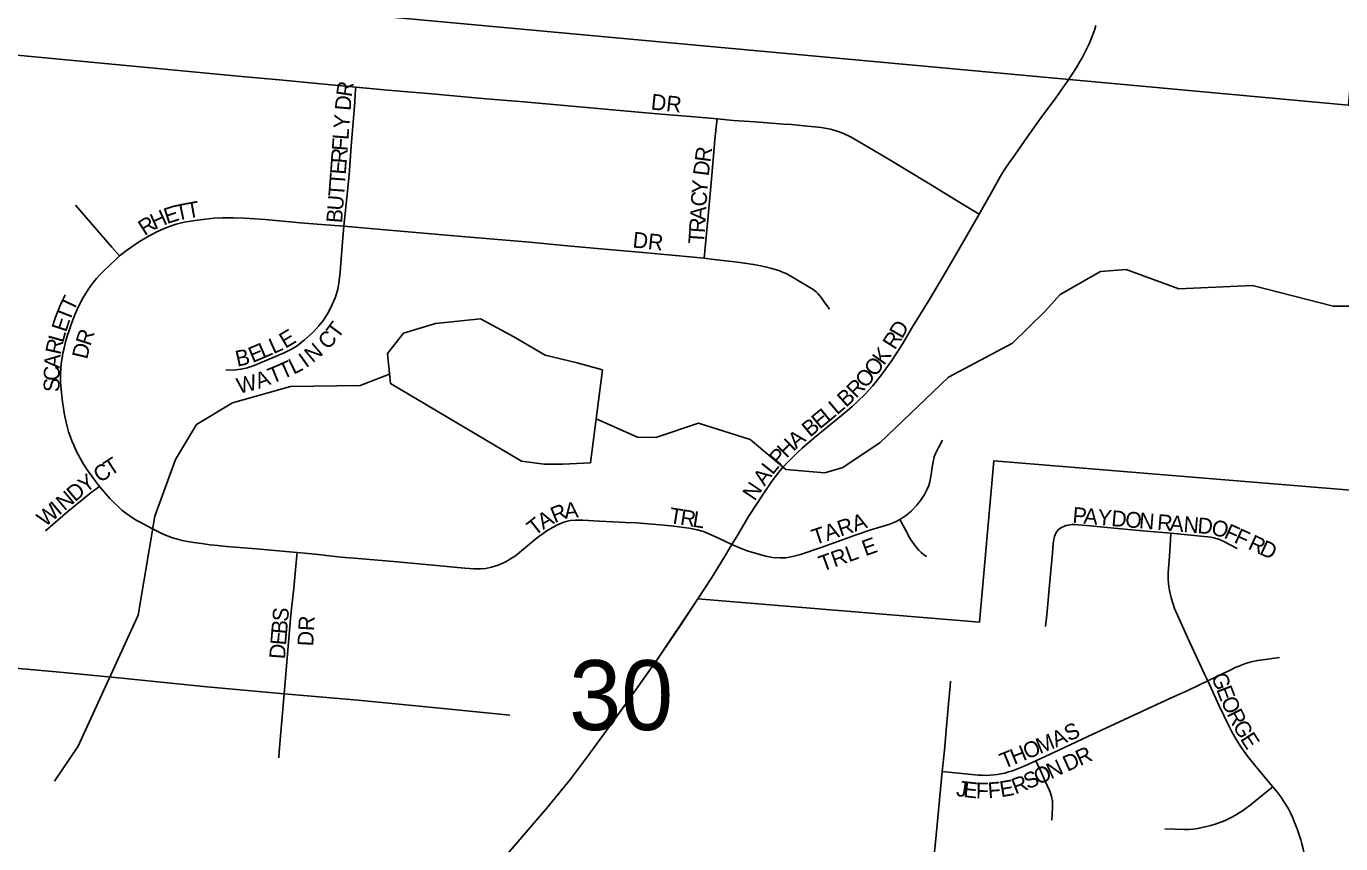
# Model space of a CAD drawing. Extents: x 1410790 to 1770854, y 448063 to 770588.
# Drawn here: x 1533981 to 1538135, y 621354 to 623939 of the extents above; entities that cross this region are included whole.
import ezdxf

# ---------------------------------------------------------------- set-up
doc = ezdxf.new("R2010")
doc.units = 0
for name, color, linetype in [('GM_X_City_Street', 7, 'Continuous'), ('GM_X_City_Street_Text', 7, 'Continuous'), ('GM_X_Corporation', 7, 'Continuous'), ('GM_X_County_Road', 7, 'Continuous'), ('GM_X_Minor_Lake', 7, 'Continuous'), ('GM_X_Minor_River', 7, 'Continuous'), ('GM_X_Section', 7, 'Continuous'), ('GM_X_Section_Text', 7, 'Continuous'), ('GM_X_Township_Subdivision', 7, 'Continuous'), ('GM_X_Township_Subdivision_Text', 7, 'Continuous')]:
    doc.layers.add(name, color=color, linetype=linetype)

msp = doc.modelspace()

# ---------------------------------------------------------------- linework, layer by layer
at = {"layer": 'GM_X_City_Street'}
for points in [[(1536992.5, 623345.4), (1537032.3, 623416.1), (1537049.2, 623446), (1537060.5, 623465.1), (1537072.3, 623484.2), (1537087.9, 623507.2), (1537106.1, 623533.7), (1537144.7, 623588.8), (1537189, 623650.4), (1537234.6, 623712.9), (1537271.5, 623765.9), (1537286.7, 623787.6), (1537300.1, 623809.3), (1537310.1, 623825.4), (1537318.3, 623839.7), (1537326.6, 623855.7), (1537333.1, 623869.2), (1537340, 623883.1), (1537346.8, 623899.1), (1537352.2, 623913), (1537356.8, 623926.5), (1537361.7, 623941.7)], [(1533717.1, 623867.2), (1533790.7, 623861.2), (1533918.7, 623850.8), (1534363.3, 623809.2), (1534651.4, 623781.4), (1534792.4, 623768.2), (1534900.6, 623758), (1535022.8, 623746.5)], [(1534985, 623306.8), (1534996.7, 623417.3), (1535001.5, 623468.9), (1535008.5, 623559.8), (1535013.4, 623623.3), (1535017.2, 623673.4), (1535019.3, 623700.6), (1535021.2, 623725.2), (1535022.8, 623746.5)], [(1535022.8, 623746.5), (1535112.2, 623738.4), (1535186.4, 623732.2), (1535251.4, 623726.2), (1535434.7, 623710.1), (1535553.9, 623699.7), (1535916.7, 623668), (1535987.5, 623661.7), (1536080.5, 623653.4), (1536164.4, 623646)], [(1536123.2, 623205.3), (1536126.6, 623240), (1536135.1, 623328.2), (1536146.7, 623455.9), (1536157.9, 623580.3), (1536161.8, 623619.7), (1536164.4, 623646)], [(1536164.4, 623646), (1536216.8, 623641.5), (1536283.9, 623636.8), (1536361.5, 623631.1), (1536374.5, 623630.1), (1536400.1, 623628), (1536429.3, 623625.6), (1536493.9, 623618.7), (1536522.5, 623613.8), (1536544, 623607.9), (1536561.9, 623600.9), (1536588, 623588.2), (1536638.9, 623559.1), (1536697.8, 623523.8), (1536835.5, 623440.8), (1536880.4, 623413.7), (1536961.6, 623364.2), (1536992.5, 623345.4)], [(1534276.2, 623212.8), (1534252, 623240.6), (1534170.9, 623334.1), (1534136.6, 623373.4)], [(1534276.2, 623212.8), (1534298.4, 623230.1), (1534336, 623255.9), (1534369.4, 623276.2), (1534398.2, 623291), (1534428, 623303.9), (1534455.5, 623313.2), (1534480.6, 623319.4), (1534522.3, 623326.1), (1534574.1, 623332.1), (1534600, 623333.7), (1534635.9, 623333.4), (1534671.4, 623332.2), (1534736.7, 623327.6), (1534847.8, 623317.4), (1534914.1, 623312.2), (1534985, 623306.8)], [(1536211.4, 622300.6), (1536230.2, 622331.4), (1536264.1, 622389.1), (1536318.1, 622472.3), (1536334.4, 622495.5), (1536341.8, 622505.9), (1536348.7, 622515), (1536360, 622529.3), (1536373.5, 622545.8), (1536388.7, 622561.9), (1536404.7, 622578), (1536418.6, 622591.4), (1536433.8, 622605.3), (1536471.5, 622637.4), (1536546.6, 622698.6), (1536569.6, 622718.1), (1536591, 622736.7), (1536609.6, 622753.7), (1536631, 622775), (1536655.3, 622801.4), (1536684.4, 622836.5), (1536716.5, 622881.7), (1536751.1, 622936), (1536779.3, 622982.9), (1536806.6, 623028.1), (1536833.5, 623072.3), (1536890.8, 623167.4), (1536944.6, 623260.2), (1536992.5, 623345.4)], [(1534611.6, 622851.2), (1534643.4, 622852.5), (1534660, 622854.8), (1534676.6, 622858.4), (1534701.7, 622866.9), (1534741.4, 622883.7), (1534796.2, 622906.3), (1534820.1, 622918.3), (1534837.3, 622929), (1534860.8, 622947.5), (1534888, 622971.9), (1534906.3, 622991.4), (1534920.7, 623009.9), (1534933.4, 623029.6), (1534944.4, 623050.2), (1534957.5, 623080.8), (1534964.7, 623103.2), (1534969.7, 623126.1), (1534973.9, 623162.3), (1534982.2, 623270.2), (1534985, 623306.8)], [(1534985, 623306.8), (1535104.3, 623296.6), (1535285.6, 623281.1), (1535383.5, 623272.1), (1535573, 623255.9), (1535680.7, 623246.1), (1535785.2, 623236.7), (1535857, 623230.4), (1535918.3, 623224.7), (1536033.2, 623213.8), (1536123.2, 623205.3)], [(1534212.7, 622484), (1534200.4, 622500.4), (1534188.6, 622516), (1534179.9, 622527.8), (1534171.3, 622540.1), (1534162.2, 622554.8), (1534151.6, 622573.3), (1534139.6, 622596.3), (1534131.2, 622614.3), (1534125.1, 622628.5), (1534119.7, 622642.8), (1534115.3, 622656.3), (1534110.4, 622673.7), (1534106.2, 622690.9), (1534101.3, 622715.9), (1534099.7, 622725.3), (1534097.3, 622744.1), (1534095.1, 622760.2), (1534092.5, 622780.5), (1534091.4, 622792.9), (1534090.5, 622802.4), (1534089.7, 622814.5), (1534089.5, 622825.2), (1534089.7, 622840.6), (1534090.4, 622857), (1534091.9, 622872.7), (1534094.4, 622889.2), (1534097.3, 622905.7), (1534100.7, 622921.2), (1534105.7, 622941.3), (1534111, 622959), (1534116.5, 622976.9), (1534121.8, 622993.1), (1534128.5, 623011.3), (1534134.9, 623026.4), (1534142.3, 623043), (1534151.2, 623061.9), (1534160, 623078.9), (1534168.3, 623093.1), (1534177, 623106.7), (1534184.1, 623117.6), (1534193.7, 623130.2), (1534203.2, 623141.6), (1534214.8, 623154.3), (1534225, 623164.9), (1534248.2, 623187), (1534262.4, 623200), (1534276.2, 623212.8)], [(1536123.2, 623205.3), (1536153.9, 623201.7), (1536183.2, 623198.4), (1536220.8, 623194.1), (1536251.2, 623190), (1536279.8, 623185.8), (1536302.5, 623181.3), (1536321, 623177.4), (1536337.3, 623173.3), (1536352.5, 623168.6), (1536364.8, 623164.3), (1536373.5, 623161), (1536382.6, 623157), (1536395.5, 623150.2), (1536408.5, 623142.6), (1536467.8, 623106.5), (1536477.5, 623099.2), (1536483.4, 623093.8), (1536489.3, 623087.1), (1536493.7, 623081.3), (1536502.3, 623068.9), (1536512.6, 623055), (1536519.8, 623044.6)], [(1536741.7, 622379.6), (1536747.7, 622382.7), (1536763.5, 622393.5), (1536778.1, 622406), (1536796, 622424.4), (1536807.9, 622439.5), (1536819.8, 622458.4), (1536828.6, 622475.3), (1536833.4, 622486.9), (1536837, 622498.2), (1536840.5, 622515.1), (1536846.3, 622557.4), (1536848.2, 622566.8), (1536851, 622577.1), (1536855.6, 622589.9), (1536858.5, 622596.5), (1536863.1, 622605), (1536876.4, 622630.5)], [(1534042.7, 622344), (1534113, 622404.7), (1534186.8, 622464.3), (1534212.7, 622484)], [(1534837.3, 622275.1), (1534836.3, 622275.2), (1534708.9, 622286.6), (1534614.4, 622293.6), (1534586.3, 622296.7), (1534562.4, 622299.7), (1534535.7, 622303), (1534510.9, 622306.6), (1534490.6, 622310.2), (1534473.6, 622313.4), (1534459, 622317.1), (1534443.8, 622321.7), (1534430, 622326.5), (1534416.3, 622331.9), (1534398.8, 622340), (1534378.2, 622350.5), (1534343.4, 622369.9), (1534329.1, 622377.8), (1534313.8, 622387.2), (1534295.6, 622399.9), (1534283.9, 622409.4), (1534278.1, 622414.2), (1534270.5, 622421.2), (1534259.4, 622431.6), (1534252.4, 622438.5), (1534245.3, 622446.2), (1534212.7, 622484)], [(1536211.4, 622300.6), (1536167, 622321.5), (1536146.1, 622331.3), (1536121.3, 622341.5), (1536102.1, 622347), (1536076, 622352), (1536027.2, 622358), (1535997.5, 622361.3), (1535958.9, 622364.7), (1535910.3, 622368.4), (1535874.7, 622370.4), (1535835.3, 622372), (1535792.9, 622374.5), (1535740.4, 622377.4), (1535717.1, 622377.2), (1535700.2, 622375.8), (1535683.6, 622371.9), (1535664.7, 622364.7), (1535644, 622354), (1535626.7, 622343.5), (1535611.1, 622332.4), (1535602.7, 622326.3), (1535585.2, 622312.8), (1535527.2, 622264.7), (1535512.1, 622254.8), (1535495.1, 622245), (1535484, 622239.8), (1535472.6, 622235), (1535451.8, 622228.4), (1535434.1, 622224.6), (1535417.1, 622223.2), (1535397.3, 622223.2), (1535367.5, 622225.6), (1535343.8, 622228.1), (1535311.1, 622231.1), (1535255.8, 622235.8), (1535141.6, 622246.2), (1535030.8, 622255.8), (1534976, 622260.3), (1534894.9, 622269.4), (1534837.3, 622275.1)], [(1536211.4, 622300.6), (1536240.9, 622287.3), (1536262.8, 622279.3), (1536318.2, 622263.6), (1536340.1, 622259.3), (1536362.4, 622257.8), (1536381.5, 622258.7), (1536403.3, 622262.1), (1536428, 622269), (1536493, 622291.1), (1536557.9, 622314.2), (1536607.6, 622331.5), (1536650.9, 622346.6), (1536707.1, 622363.8), (1536727.9, 622372.3), (1536741.7, 622379.6)], [(1536826, 622262.2), (1536820.6, 622265.8), (1536815.5, 622270), (1536809.5, 622275.3), (1536802.4, 622282.4), (1536794.9, 622291), (1536788.2, 622299.5), (1536780.2, 622310.7), (1536774, 622320.7), (1536758.6, 622348.9), (1536741.7, 622379.6)], [(1536104, 622128.1), (1536147.5, 622196.5), (1536187.7, 622261.6), (1536211.4, 622300.6)], [(1534796.3, 621828.5), (1534806.3, 621940.9), (1534818, 622077.9), (1534826.5, 622162.5), (1534834.3, 622243.9), (1534837.3, 622275.1)], [(1533560.4, 621944.2), (1533747.8, 621927.5), (1533934.8, 621909.8), (1534087.4, 621896.6), (1534283.6, 621877.6), (1534449, 621861), (1534553.5, 621850.4), (1534796.3, 621828.5)], [(1534779.8, 621626.2), (1534780.7, 621645.2), (1534785.4, 621706.4), (1534794.1, 621804.2), (1534796.3, 621828.5)], [(1534796.3, 621828.5), (1534918.2, 621817.9), (1535028.7, 621807.8), (1535298.8, 621781.9), (1535509.2, 621760.2)]]:
    msp.add_lwpolyline(points, dxfattribs=at)
at = {"layer": 'GM_X_Corporation'}
msp.add_lwpolyline([(1538205, 622468.5), (1537038.8, 622564.5), (1536993.4, 622054.6), (1536104, 622128.1), (1535975.9, 621937.6), (1535860.5, 621774.6), (1535755.5, 621629.4), (1535700.8, 621558.2), (1535663.2, 621512), (1535634.5, 621476.6), (1535625.3, 621465.3), (1535469.1, 621284.4), (1535391.4, 621195.2), (1535347.4, 621146.3), (1535332.5, 621129.7), (1535299.6, 621095.5), (1535268.7, 621063.4), (1535175.9, 620971.2), (1535052.2, 620851.6), (1534993.9, 620795.1), (1534555.9, 620373.9), (1534129.5, 619967.8), (1533069.7, 619016.2)], dxfattribs=at)
at = {"layer": 'GM_X_County_Road'}
msp.add_lwpolyline([(1534129.5, 619967.8), (1534227.3, 620061.4), (1534306.5, 620134.8), (1534358.9, 620184.3), (1534411, 620234.2), (1534545.5, 620363.9), (1534628.2, 620443.5), (1534804.4, 620615.1), (1534874, 620680), (1535011.1, 620811.6), (1535093.3, 620891.7), (1535169, 620964.3), (1535266.6, 621061.3), (1535332.5, 621129.7), (1535401.7, 621206.7), (1535489.4, 621307.8), (1535625.7, 621465.8), (1535700.8, 621558.2), (1535755.5, 621629.4), (1535824, 621723.6), (1535897, 621825.6), (1535975.9, 621937.6), (1536048, 622043.5), (1536104, 622128.1)], dxfattribs=at)
at = {"layer": 'GM_X_Minor_Lake'}
for points in [[(1535764.8, 622558.9), (1535676.6, 622554.8), (1535618.5, 622554.1), (1535546.6, 622563.7), (1535132.7, 622809.4), (1535122.5, 622904), (1535173.8, 622969.1), (1535274.5, 622999), (1535417, 623013.9), (1535522.1, 622957.5), (1535621.1, 622899.1), (1535722.8, 622874.9), (1535802.5, 622853.1)], [(1535764.8, 622558.9), (1535802.5, 622853.1)]]:
    msp.add_lwpolyline(points, dxfattribs=at)
at = {"layer": 'GM_X_Minor_River'}
for points in [[(1538167.8, 623054.5), (1538111.7, 623053.7), (1537856.5, 623119.4), (1537624, 623108.4), (1537456.9, 623170.2), (1537376.7, 623163.9), (1537249.1, 623090.5), (1537200, 623037.4), (1537098, 622937.3), (1536895.6, 622829.3), (1536679.4, 622623.3), (1536561.7, 622543.6), (1536505.3, 622526.8), (1536381.3, 622537.5), (1536268.9, 622632.2), (1536105.7, 622683.9), (1535970.6, 622638.7), (1535912.6, 622640), (1535782.6, 622697.7)], [(1535129.5, 622838.6), (1535036.4, 622803.5), (1534816, 622800.3), (1534632.8, 622748.1), (1534519.3, 622680.3), (1534453.1, 622569.4), (1534387.6, 622390.3), (1534335.5, 622076.4), (1534145.4, 621663.1), (1534071.1, 621552.4)]]:
    msp.add_lwpolyline(points, dxfattribs=at)
at = {"layer": 'GM_X_Section'}
for points in [[(1538608.3, 628894), (1538160.1, 623689.3), (1533518.9, 624117.7), (1532828.2, 624183.7), (1533261.2, 629430.7)], [(1533518.9, 624117.7), (1538160.1, 623689.3), (1538515.5, 623663.1), (1538237.3, 619727), (1533190.3, 620044.5)]]:
    msp.add_lwpolyline(points, close=True, dxfattribs=at)
at = {"layer": 'GM_X_Township_Subdivision'}
for points in [[(1537202.4, 622041.4), (1537206.7, 622078.3), (1537217.4, 622194.9), (1537224.3, 622273.3), (1537226.8, 622303.3), (1537227.6, 622309.3), (1537228.8, 622316.7), (1537229.7, 622320.9), (1537230.7, 622325.4), (1537232.5, 622330.6), (1537234.2, 622334.6), (1537236.8, 622339.3), (1537239.3, 622342.9), (1537242.5, 622346.5), (1537246.3, 622349.8), (1537250.5, 622352.6), (1537255.5, 622355.4), (1537260.7, 622357.7), (1537266.8, 622359.9), (1537274.4, 622361.9), (1537279.6, 622362.8), (1537285.9, 622363.2), (1537292.7, 622363.4), (1537332, 622360.7), (1537451.6, 622349.3), (1537521.4, 622342.9), (1537599, 622335.8)], [(1537715.6, 621869), (1537706.4, 621888.5), (1537657.6, 621992.9), (1537619.2, 622076.4), (1537610.5, 622098.2), (1537604.4, 622115.1), (1537599.5, 622131.2), (1537594, 622155.4), (1537591.8, 622167.6), (1537590.6, 622177.1), (1537589.7, 622189.3), (1537589.7, 622200.6), (1537590.2, 622211.3), (1537592.7, 622248.3), (1537596.4, 622296.5), (1537599, 622335.8)], [(1537599, 622335.8), (1537704.2, 622325.7), (1537715.1, 622324.5), (1537724.9, 622323.3), (1537730.1, 622322.1), (1537735.1, 622321.1), (1537741, 622319.6), (1537745.9, 622317.8), (1537751.8, 622315.9), (1537758.5, 622313.3), (1537764.1, 622310.6), (1537807.7, 622287.6)], [(1537715.6, 621869), (1537787.7, 621904.2), (1537802.2, 621910.9), (1537813.7, 621915.7), (1537824, 621919.7), (1537834.1, 621923.5), (1537841.5, 621926.1), (1537849.5, 621928.5), (1537857.1, 621930.4), (1537863, 621931.7), (1537873.1, 621933.5), (1537941.6, 621943.1)], [(1536876.2, 621582.1), (1536882.8, 621649.5), (1536889.4, 621724.7), (1536896.2, 621796.6), (1536901.4, 621852.1), (1536902.4, 621868.4)], [(1537172.3, 621616.6), (1537244.3, 621649.9), (1537336.3, 621692.9), (1537552.6, 621793.6), (1537597.1, 621814.7), (1537654.1, 621840.2), (1537715.6, 621869)], [(1537921, 621533.8), (1537867.4, 621598.1), (1537840.9, 621631.1), (1537820.1, 621660.1), (1537809.3, 621677), (1537799.4, 621693.2), (1537789.7, 621710), (1537782.4, 621724.7), (1537751.7, 621789.7), (1537715.6, 621869)], [(1536876.2, 621582.1), (1536905.9, 621579.3), (1536990.5, 621571.2), (1537003.2, 621570.5), (1537016.3, 621570.3), (1537027.2, 621570.7), (1537038.8, 621571.5), (1537049.2, 621572.9), (1537060.9, 621574.7), (1537073.7, 621577.6), (1537085.9, 621581.1), (1537098, 621585), (1537113.4, 621590.6), (1537129.5, 621597.4), (1537149.2, 621606), (1537172.3, 621616.6)], [(1537222.4, 621429.1), (1537224.9, 621468.4), (1537224.9, 621474.6), (1537224.9, 621479.6), (1537224.6, 621484.8), (1537224.2, 621489.4), (1537223.8, 621493.3), (1537222.9, 621497.6), (1537221, 621504.8), (1537219, 621511.1), (1537216.8, 621517.2), (1537214.8, 621522.7), (1537202.5, 621549.7), (1537186.3, 621585.6), (1537172.3, 621616.6)], [(1536828.3, 621085.1), (1536830.4, 621107.1), (1536847.5, 621284.4), (1536856.8, 621381.6), (1536876.2, 621582.1)], [(1537579.4, 621401.3), (1537641.9, 621399.2), (1537655.4, 621398.8), (1537668, 621399.9), (1537678.4, 621401), (1537687.3, 621402.8), (1537707, 621407), (1537725.3, 621411.9), (1537738.7, 621415.7), (1537750.2, 621419.8), (1537763, 621424.8), (1537774.2, 621429.9), (1537789.5, 621437.4), (1537803.1, 621444.8), (1537814.7, 621451.3), (1537825.4, 621458.3), (1537848.9, 621475.9), (1537889.7, 621508.6), (1537921, 621533.8)], [(1538037, 621103.8), (1538036, 621121.8), (1538031.9, 621197.1), (1538027.2, 621262.7), (1538022.7, 621302), (1538020.6, 621315.5), (1538018.5, 621327.6), (1538016.4, 621337.9), (1538012.8, 621354.1), (1538009.4, 621366.9), (1538003.3, 621385.4), (1537997.5, 621401.3), (1537989.8, 621421.4), (1537982.9, 621438.1), (1537976.8, 621451.3), (1537971.2, 621462), (1537962.9, 621476.5), (1537955.9, 621487.7), (1537945.7, 621502.1), (1537936.7, 621514.7), (1537921, 621533.8)]]:
    msp.add_lwpolyline(points, dxfattribs=at)

# ---------------------------------------------------------------- texts
at = {"layer": 'GM_X_City_Street_Text'}
for s, rotation, p in [('R', 81.1846, (1535009.6, 623713.7)), ('D', 85.318, (1535006.2, 623670.8)), ('DR', 353.9976, (1535953.7, 623676.1)), ('Y', 85.6676, (1535001.9, 623613.8)), ('F', 85.6652, (1534996.5, 623543.6)), ('L', 85.6693, (1534999.2, 623578.7)), ('R', 85.6751, (1534993.6, 623504.1)), ('R', 82.5586, (1536143.1, 623507.3)), ('E', 85.6639, (1534990.9, 623469)), ('D', 82.978, (1536137.8, 623463.7)), ('T', 85.6693, (1534988.2, 623433.9)), ('Y', 85.9533, (1536133.4, 623407.4)), ('T', 85.6639, (1534985.6, 623398.8)), ('C', 86.3322, (1536130.9, 623367.9)), ('E', 18.1714, (1534425.9, 623313.2)), ('T', 11.6931, (1534457.9, 623323.8)), ('T', 10.1338, (1534492.1, 623330.8)), ('U', 85.6683, (1534982.3, 623355)), ('R', 32.3697, (1534355.4, 623275.2)), ('H', 24.4241, (1534387.2, 623295.5)), ('B', 85.6739, (1534979.3, 623315.5)), ('R', 86.3322, (1536125.5, 623284.5)), ('A', 86.3255, (1536128.1, 623324)), ('DR', 353.9826, (1535896, 623239.9)), ('T', 86.3231, (1536123.3, 623249.4)), ('T', 64.7058, (1534130.5, 623034.2)), ('T', 68.5005, (1534117.9, 623002.3)), ('E', 71.8328, (1534107.2, 622969.5)), ('T', 53.1969, (1534965.8, 622947.7)), ('D', 59.8797, (1536749, 622948.7)), ('L', 74.473, (1534097.9, 622936.2)), ('R', 71.9722, (1534183.7, 622925.8)), ('E', 30.4757, (1534799.8, 622918.9)), ('C', 45.744, (1534933.5, 622913.9)), ('R', 57.3307, (1536726.3, 622913.3)), ('R', 77.6253, (1534089.6, 622898.2)), ('D', 76.3508, (1534173.6, 622884)), ('B', 12.1601, (1534648.2, 622862.5)), ('E', 22.8908, (1534696.5, 622873.8)), ('L', 23.2517, (1534729.3, 622887.7)), ('L', 23.9455, (1534762.2, 622901.8)), ('N', 40.1574, (1534886.6, 622872.7)), ('K', 54.545, (1536691.9, 622864.4)), ('A', 86.3364, (1534087.1, 622856.3)), ('T', 23.976, (1534791.9, 622821.9)), ('L', 26.095, (1534825.9, 622837)), ('I', 35.7352, (1534865.4, 622857.2)), ('O', 53.346, (1536664.9, 622828.1)), ('C', 89.1742, (1534086.6, 622817.4)), ('W', 13.3185, (1534652.9, 622776.5)), ('A', 20.7869, (1534715.4, 622791.8)), ('T', 22.2742, (1534757.8, 622807.9)), ('O', 49.5491, (1536634.1, 622791.8)), ('S', 89.1804, (1534086.1, 622782.2)), ('B', 41.9121, (1536571.6, 622732.1)), ('R', 45.0556, (1536603.3, 622760.6)), ('L', 40.1595, (1536543.4, 622708.3)), ('E', 39.5345, (1536488.7, 622663.1)), ('L', 39.5345, (1536515.8, 622685.5)), ('B', 39.5397, (1536458.2, 622637.9)), ('H', 44.6059, (1536383.8, 622571.1)), ('A', 40.0252, (1536414.4, 622601.3)), ('P', 49.3409, (1536361.6, 622545.2)), ('C', 33.1715, (1534214.2, 622493.9)), ('T', 33.0989, (1534247.3, 622515.6)), ('L', 51.3103, (1536339.9, 622518.1)), ('Y', 36.1158, (1534168.2, 622461.1)), ('N', 56.222, (1536283.2, 622435.6)), ('A', 54.4941, (1536314.8, 622482.8)), ('N', 40.1097, (1534101.6, 622405)), ('D', 40.1106, (1534135.2, 622433.3)), ('W', 40.1016, (1534041, 622354)), ('I', 40.0939, (1534084.7, 622390.8)), ('R', 21.9277, (1535650.8, 622367.8)), ('A', 5.8683, (1535683.9, 622381.7)), ('T', 350.9464, (1536010.8, 622368.6)), ('T', 38.2715, (1535588.5, 622325.6)), ('A', 30.5365, (1535614.7, 622346.4)), ('R', 350.9516, (1536045.6, 622363.1)), ('L', 351.4079, (1536085.2, 622356.8)), ('TARA', 18.4368, (1536473.4, 622298)), ('TRL E', 19.7471, (1536496.8, 622213.9)), ('S', 85.1025, (1534808.5, 622054.9)), ('B', 85.1012, (1534805.1, 622015.4)), ('DR', 86.989, (1534888.2, 621977.6)), ('E', 85.1184, (1534802.1, 621980.3)), ('D', 85.6901, (1534798.8, 621936.6))]:
    msp.add_text(s, height=50, rotation=rotation, dxfattribs=at).set_placement(p)
at = {"layer": 'GM_X_Section_Text'}
msp.add_text('30', height=221, rotation=0, dxfattribs=at).set_placement((1535697.1, 621713.5))
at = {"layer": 'GM_X_Township_Subdivision_Text'}
for s, rotation, p in [('P', 355.2137, (1537286.3, 622369.3)), ('A', 355.2082, (1537321.3, 622366.4)), ('Y', 355.2082, (1537365.2, 622362.7)), ('D', 355.2082, (1537409, 622359)), ('O', 355.2082, (1537452.9, 622355.4)), ('N', 355.2082, (1537496.7, 622351.7)), ('R', 355.2166, (1537553.8, 622346.9)), ('A', 355.2082, (1537593.2, 622343.6)), ('N', 355.2082, (1537637.1, 622339.9)), ('D', 355.849, (1537681.5, 622336.2)), ('O', 344.3308, (1537722.8, 622333.5)), ('F', 335.8794, (1537763.3, 622322.3)), ('F', 335.2802, (1537795.3, 622307.9)), ('R', 335.2164, (1537839.3, 622287.7)), ('D', 335.2086, (1537875.2, 622271.1)), ('G', 290.9449, (1537725.4, 621883.7)), ('E', 290.9365, (1537741.2, 621842.6)), ('O', 294.5685, (1537755.1, 621806.6)), ('R', 296.3825, (1537774.1, 621765)), ('A', 24.6138, (1537235.4, 621657.8)), ('S', 25.4372, (1537276.1, 621676.4)), ('G', 298.748, (1537792.8, 621727.5)), ('O', 22.3272, (1537143.9, 621620)), ('M', 22.5043, (1537184.8, 621636.8)), ('E', 302.9248, (1537816, 621685.5)), ('T', 22.3341, (1537070.7, 621589.9)), ('H', 22.329, (1537103.3, 621603.3)), ('D', 24.3996, (1537271.4, 621581.1)), ('R', 24.3976, (1537311.5, 621599.3)), ('O', 24.3092, (1537179.1, 621539.3)), ('N', 24.4099, (1537219.3, 621557.5)), ('J', 352.1945, (1536918.3, 621505.3)), ('E', 353.4219, (1536941.2, 621502.2)), ('F', 359.4744, (1536982, 621497.8)), ('F', 4.2435, (1537021.7, 621497.7)), ('E', 9.776, (1537062, 621500.9)), ('R', 21.1035, (1537107.1, 621509.7)), ('S', 23.7188, (1537146.4, 621524.9))]:
    msp.add_text(s, height=50, rotation=rotation, dxfattribs=at).set_placement(p)

doc.saveas('drawing.dxf')
